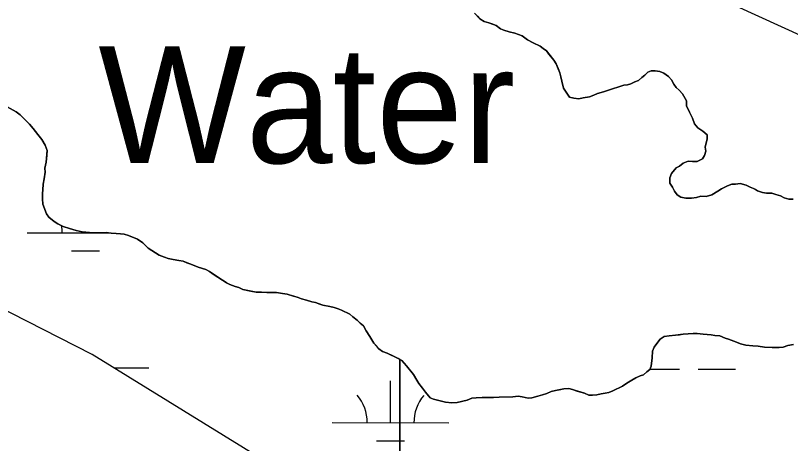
# Model space of a CAD drawing. Extents: x 3177385 to 3215275, y 903885 to 929304.
# Drawn here: x 3190944 to 3191607, y 920687 to 921054 of the extents above; entities that cross this region are included whole.
import ezdxf

# ---------------------------------------------------------------- set-up
doc = ezdxf.new("R2010")
doc.units = 0
for name, color, linetype in [('V-RIVR-IDEN', 7, 'Continuous'), ('V-SITE-VEGE', 7, 'Continuous'), ('V-TOPO-SHOR', 7, 'Continuous'), ('V-WETL-SWMP', 7, 'Continuous')]:
    doc.layers.add(name, color=color, linetype=linetype)

msp = doc.modelspace()

# ---------------------------------------------------------------- linework, layer by layer
at = {"layer": 'V-SITE-VEGE'}
for points in [[(3191336.77, 921055.55), (3191341.54, 921050.83), (3191345.04, 921048.63), (3191349.16, 921047.39), (3191355.5, 921045.21), (3191359, 921042.38), (3191361.86, 921041.13), (3191366.62, 921039.57), (3191371.37, 921038.65), (3191377.71, 921036.15), (3191382.16, 921032.69), (3191386.93, 921030.18), (3191392.96, 921027.37), (3191398.36, 921023.28), (3191404.74, 921015.41), (3191406.65, 921012.25), (3191408.58, 921008.15), (3191409.86, 921004.67), (3191410.83, 921001.19), (3191411.48, 920997.4), (3191413.1, 920991.39), (3191418.21, 920983.82), (3191422.01, 920982.89), (3191426.13, 920982.28), (3191429.92, 920983.25), (3191435.3, 920983.92), (3191442.25, 920986.81), (3191447.31, 920988.41), (3191450.78, 920989.38), (3191464.69, 920993.89), (3191467.85, 920994.23), (3191470.69, 920995.19), (3191474.17, 920996.8), (3191477.33, 920998.08), (3191480.16, 921000.63), (3191482.68, 921002.54), (3191485.2, 921005.09), (3191488.04, 921006.37), (3191491.53, 921006.39), (3191495.33, 921005.78), (3191498.82, 921004.21), (3191502.95, 921001.38), (3191505.5, 920998.55), (3191507.42, 920994.76), (3191509.34, 920991.92), (3191511.88, 920989.72), (3191514.75, 920986.57), (3191518.26, 920980.58), (3191518.28, 920976.46), (3191520.85, 920970.78), (3191523.41, 920965.73), (3191525.02, 920960.99), (3191527.89, 920957.52), (3191532.33, 920954.69), (3191535.83, 920951.55), (3191535.85, 920947.75), (3191535.24, 920944.58), (3191534.31, 920941.09), (3191534.96, 920937.62), (3191533.71, 920933.81), (3191531.83, 920930.95), (3191527.41, 920928.71), (3191523.29, 920928.69), (3191519.81, 920928.98), (3191515.39, 920927.38), (3191512.24, 920924.83), (3191509.4, 920923.23), (3191505.31, 920918.46), (3191504.06, 920914.65), (3191504.09, 920910.22), (3191506.32, 920906.75), (3191507.92, 920903.28)], [(3190968.75, 920913.91), (3190969.35, 920919.61), (3190969.34, 920923.09), (3190970.26, 920928.16), (3190971.15, 920937.98), (3190969.54, 920942.72), (3190966.67, 920947.45), (3190963.16, 920951.87), (3190959.33, 920956.91), (3190956.15, 920960.69), (3190948.19, 920968.56), (3190944.69, 920971.08), (3190934.22, 920977.03)], [(3191272.99, 919346.18), (3191272.99, 920759.33), (3191271.61, 920760.15), (3191262.08, 920764.53), (3191258.28, 920766.09), (3191255.1, 920768.29), (3191250.64, 920773.33), (3191247.44, 920779.01), (3191244.25, 920783.74), (3191242.01, 920788.16), (3191239.15, 920790.36), (3191236.6, 920792.88), (3191232.79, 920795.71), (3191230.24, 920797.91), (3191222.95, 920801.35), (3191216.92, 920803.85), (3191213.11, 920804.46), (3191207.09, 920805.7), (3191200.75, 920807.88), (3191197.58, 920808.49), (3191193.14, 920810.05), (3191188.7, 920811.29), (3191182.36, 920813.47), (3191182.04, 920813.47), (3191176.65, 920815.02), (3191172.53, 920815.64), (3191167.46, 920816.56), (3191159.23, 920816.51), (3191154.48, 920816.8), (3191150.05, 920816.78), (3191138.64, 920819.25), (3191135.15, 920820.81), (3191131.98, 920821.74), (3191127.54, 920823.3), (3191124.68, 920824.87), (3191123.41, 920825.81), (3191121.18, 920827.06), (3191110.06, 920834.6), (3191106.89, 920836.17), (3191100.55, 920838.35), (3191087.54, 920843.34), (3191083.74, 920843.95), (3191078.98, 920844.87), (3191074.86, 920845.8), (3191071.69, 920846.73), (3191066.93, 920848.61), (3191063.76, 920850.49), (3191057.72, 920854.57), (3191052.95, 920858.98), (3191048.5, 920862.12), (3191040.88, 920865.24), (3191037.08, 920866.49), (3191025.99, 920867.37), (3191021.56, 920867.98), (3191016.81, 920867.64), (3191010.48, 920867.6), (3191001.29, 920868.5), (3190995.9, 920869.74), (3190990.2, 920871.29), (3190984.81, 920873.16), (3190980.36, 920875.35), (3190977.19, 920877.24), (3190972.73, 920881.01), (3190970.5, 920883.85), (3190967.61, 920892.06), (3190967.26, 920896.81), (3190967.24, 920901.24), (3190967.54, 920904.41), (3190967.83, 920909.16), (3190968.75, 920913.91)], [(3191507.92, 920903.28), (3191510.16, 920900.12), (3191513.33, 920898.24), (3191517.77, 920897.32), (3191522.52, 920897.34), (3191526.95, 920898), (3191530.42, 920898.97), (3191535.18, 920898.68), (3191539.91, 920900.29), (3191544.96, 920903.16), (3191548.12, 920905.4), (3191553.48, 920907.96), (3191556.96, 920909.25), (3191560.12, 920909.27), (3191564.24, 920909.92), (3191569.31, 920908.36), (3191575.66, 920905.55), (3191577.25, 920904.61), (3191579.15, 920903.67), (3191583.27, 920902.11), (3191586.76, 920901.5), (3191591.19, 920901.52), (3191594.68, 920900.59), (3191598.8, 920899.35), (3191601.98, 920897.47), (3191605.78, 920896.54), (3191609.58, 920896.56)], [(3191591.6, 920769.51), (3191584.95, 920769.79), (3191579.57, 920770.71), (3191575.13, 920771.01), (3191569.12, 920771.61), (3191564.36, 920772.53), (3191561.19, 920774.1), (3191551.36, 920777.52), (3191546.91, 920779.4), (3191542.48, 920779.69), (3191539.31, 920780.31), (3191532.66, 920780.9), (3191527.27, 920781.51), (3191524.11, 920781.49), (3191515.57, 920780.81), (3191508.92, 920780.14), (3191499.12, 920778.82), (3191495.64, 920776.58), (3191490.62, 920769.91), (3191489.05, 920766.42), (3191488.77, 920760.72), (3191488.18, 920753.43), (3191486.93, 920750.58), (3191484.41, 920748.66), (3191481.57, 920746.11), (3191478.72, 920745.15), (3191474.94, 920743.55), (3191471.46, 920741.63), (3191467.36, 920739.07), (3191463.58, 920736.52), (3191455.37, 920732.36), (3191451.89, 920731.07), (3191441.46, 920729.12), (3191437.98, 920728.78), (3191434.81, 920728.76), (3191431, 920730.32), (3191417.69, 920734.36), (3191413.26, 920734.02), (3191406.3, 920732.72), (3191402.51, 920731.75), (3191398.71, 920730.14), (3191394.92, 920728.86), (3191391.13, 920727.89), (3191386.07, 920726.28), (3191382.91, 920726.26), (3191374.35, 920727.79), (3191369.61, 920727.14), (3191357.9, 920727.07), (3191353.15, 920726.73), (3191343.33, 920726.67), (3191334.48, 920725.99), (3191330.69, 920724.39), (3191322.15, 920722.44), (3191317.4, 920722.1), (3191312.02, 920722.7), (3191301.87, 920725.18), (3191299.02, 920726.43), (3191294.88, 920731.15), (3191292.33, 920734.62), (3191289.14, 920738.72), (3191287.54, 920741.56), (3191284.66, 920746.29), (3191278.61, 920753.86), (3191274.78, 920758.27), (3191272.99, 920759.33), (3191272.99, 919346.18)], [(3191609.95, 920772.15), (3191604.89, 920771.17), (3191601.1, 920769.88), (3191597.62, 920769.55), (3191591.6, 920769.51)]]:
    msp.add_lwpolyline(points, dxfattribs=at)
at = {"layer": 'V-TOPO-SHOR'}
for points in [[(3191336.77, 921055.55), (3191339.32, 921053.03), (3191341.54, 921050.83), (3191345.04, 921048.63), (3191349.16, 921047.39), (3191352.65, 921046.14), (3191355.5, 921045.21), (3191359, 921042.38), (3191361.86, 921041.13), (3191366.62, 921039.57), (3191371.37, 921038.65), (3191377.71, 921036.15), (3191382.16, 921032.69), (3191386.93, 921030.18), (3191392.96, 921027.37), (3191395.5, 921025.48), (3191398.36, 921023.28), (3191400.59, 921020.45), (3191404.74, 921015.41), (3191406.65, 921012.25), (3191408.58, 921008.15), (3191409.86, 921004.67), (3191410.83, 921001.19), (3191411.48, 920997.4), (3191413.1, 920991.39), (3191416.29, 920986.66), (3191418.21, 920983.82), (3191422.01, 920982.89), (3191426.13, 920982.28), (3191429.92, 920983.25), (3191435.3, 920983.92), (3191439.09, 920985.52), (3191442.25, 920986.81), (3191447.31, 920988.41), (3191450.78, 920989.38), (3191464.69, 920993.89)], [(3191464.69, 920993.89), (3191467.85, 920994.23), (3191470.69, 920995.19), (3191474.17, 920996.8), (3191477.33, 920998.08), (3191480.16, 921000.63), (3191482.68, 921002.54), (3191485.2, 921005.09), (3191488.04, 921006.37), (3191491.53, 921006.39), (3191495.33, 921005.78), (3191498.82, 921004.21), (3191502.95, 921001.38), (3191505.5, 920998.55), (3191507.42, 920994.76), (3191509.34, 920991.92), (3191511.88, 920989.72), (3191514.75, 920986.57), (3191518.26, 920980.58), (3191518.28, 920976.46), (3191520.85, 920970.78), (3191523.41, 920965.73), (3191525.02, 920960.99), (3191527.89, 920957.52), (3191532.33, 920954.69), (3191535.83, 920951.55), (3191535.85, 920947.75), (3191535.24, 920944.58), (3191534.31, 920941.09), (3191534.96, 920937.62), (3191533.71, 920933.81), (3191531.83, 920930.95), (3191527.41, 920928.71), (3191523.29, 920928.69), (3191519.81, 920928.98), (3191515.39, 920927.38), (3191512.24, 920924.83), (3191509.4, 920923.23), (3191505.31, 920918.46), (3191504.06, 920914.65), (3191504.09, 920910.54), (3191504.09, 920910.22), (3191506.32, 920906.75), (3191507.92, 920903.28), (3191510.16, 920900.12), (3191513.33, 920898.24), (3191517.77, 920897.32), (3191522.52, 920897.34), (3191526.95, 920898), (3191530.42, 920898.97), (3191535.18, 920898.68), (3191539.91, 920900.29), (3191544.96, 920903.16), (3191548.12, 920905.4), (3191553.48, 920907.96), (3191556.96, 920909.25), (3191560.12, 920909.26), (3191564.24, 920909.92), (3191569.31, 920908.36), (3191572.8, 920906.8), (3191575.66, 920905.55), (3191577.25, 920904.61), (3191579.15, 920903.67), (3191583.27, 920902.11), (3191586.76, 920901.5), (3191591.19, 920901.52), (3191594.68, 920900.59), (3191598.8, 920899.35), (3191601.98, 920897.47), (3191605.78, 920896.54), (3191609.58, 920896.56)], [(3190990.2, 920871.29), (3190984.81, 920873.16), (3190980.36, 920875.35), (3190977.19, 920877.24), (3190972.73, 920881.01), (3190970.5, 920883.85), (3190967.61, 920892.06), (3190967.26, 920896.81), (3190967.24, 920901.24), (3190967.54, 920904.41), (3190967.83, 920909.16), (3190968.75, 920913.91), (3190969.35, 920919.61), (3190969.34, 920923.09), (3190970.26, 920928.16), (3190970.86, 920934.18), (3190971.15, 920937.98), (3190969.54, 920942.72), (3190966.67, 920947.45), (3190963.16, 920951.87), (3190959.33, 920956.91), (3190956.15, 920960.69), (3190953.28, 920963.53), (3190950.42, 920966.36), (3190948.19, 920968.56), (3190944.69, 920971.08), (3190937.07, 920975.47)], [(3191406.3, 920732.72), (3191402.51, 920731.75), (3191398.71, 920730.14), (3191394.92, 920728.86), (3191391.13, 920727.89), (3191386.07, 920726.28), (3191382.91, 920726.26), (3191377.52, 920727.18), (3191374.35, 920727.79), (3191369.61, 920727.14), (3191363.59, 920727.1), (3191357.9, 920727.07), (3191353.15, 920726.73), (3191349.98, 920726.71), (3191343.33, 920726.67), (3191338.27, 920726.33), (3191334.48, 920725.99), (3191330.69, 920724.39), (3191322.15, 920722.44), (3191317.4, 920722.1), (3191312.02, 920722.7), (3191301.87, 920725.18), (3191299.02, 920726.43), (3191294.88, 920731.15), (3191292.33, 920734.62), (3191289.14, 920738.72), (3191287.54, 920741.56), (3191284.66, 920746.29), (3191278.61, 920753.86), (3191274.78, 920758.27), (3191271.61, 920760.15), (3191266.85, 920762.34), (3191262.08, 920764.53), (3191258.28, 920766.09), (3191255.1, 920768.29), (3191252.87, 920770.81), (3191250.64, 920773.33), (3191249.04, 920776.17), (3191247.44, 920779.01), (3191244.25, 920783.74), (3191242.01, 920788.16), (3191239.15, 920790.36), (3191236.6, 920792.88), (3191232.79, 920795.71), (3191230.24, 920797.91), (3191222.95, 920801.35), (3191220.09, 920802.6), (3191216.92, 920803.85), (3191213.11, 920804.46), (3191207.09, 920805.7), (3191203.6, 920806.94), (3191200.75, 920807.88), (3191197.58, 920808.49), (3191193.14, 920810.05), (3191188.7, 920811.29), (3191185.85, 920812.23), (3191182.36, 920813.47), (3191182.04, 920813.47), (3191176.65, 920815.02), (3191172.53, 920815.64), (3191167.46, 920816.56), (3191162.4, 920816.53), (3191159.23, 920816.51), (3191154.48, 920816.8), (3191150.05, 920816.78), (3191145.61, 920817.7), (3191138.64, 920819.25), (3191135.15, 920820.81), (3191131.98, 920821.74), (3191127.54, 920823.3), (3191124.68, 920824.87), (3191123.41, 920825.81), (3191121.18, 920827.06), (3191114.19, 920831.77), (3191110.06, 920834.6), (3191106.89, 920836.17), (3191100.55, 920838.35), (3191094.2, 920840.84), (3191090.71, 920842.09), (3191087.54, 920843.34), (3191083.74, 920843.95), (3191078.98, 920844.87), (3191074.86, 920845.8), (3191071.69, 920846.73), (3191066.93, 920848.61), (3191063.76, 920850.49), (3191057.72, 920854.57), (3191052.95, 920858.98), (3191048.5, 920862.12), (3191040.88, 920865.24), (3191037.08, 920866.49), (3191033.91, 920866.79), (3191030.11, 920867.08), (3191025.99, 920867.37), (3191021.56, 920867.98), (3191016.81, 920867.64), (3191013.64, 920867.62), (3191010.48, 920867.61), (3191001.29, 920868.5), (3190995.9, 920869.74), (3190990.2, 920871.29)], [(3191609.95, 920772.15), (3191604.89, 920771.17), (3191601.1, 920769.88), (3191597.62, 920769.55), (3191591.6, 920769.51), (3191584.95, 920769.79), (3191579.57, 920770.71), (3191575.13, 920771.01), (3191569.12, 920771.61), (3191564.36, 920772.53), (3191561.19, 920774.1), (3191554.21, 920776.59), (3191551.36, 920777.52), (3191546.91, 920779.4), (3191542.48, 920779.69), (3191539.31, 920780.31), (3191532.66, 920780.9), (3191527.27, 920781.51), (3191524.11, 920781.49), (3191515.57, 920780.81), (3191512.4, 920780.47), (3191508.92, 920780.14), (3191503.54, 920779.48), (3191499.12, 920778.82), (3191495.64, 920776.58), (3191493.76, 920774.04), (3191490.62, 920769.91), (3191489.05, 920766.42), (3191488.77, 920760.72), (3191488.18, 920753.43), (3191486.93, 920750.58), (3191484.4, 920748.66), (3191481.57, 920746.11), (3191478.72, 920745.15), (3191474.94, 920743.55), (3191471.46, 920741.63), (3191467.36, 920739.07), (3191463.58, 920736.52), (3191455.37, 920732.36), (3191451.89, 920731.07), (3191448.73, 920730.42), (3191445.25, 920729.77), (3191441.46, 920729.12), (3191437.98, 920728.78), (3191434.81, 920728.76), (3191431, 920730.32), (3191427.83, 920731.26), (3191424.66, 920732.19), (3191420.86, 920733.43), (3191417.69, 920734.36), (3191413.26, 920734.02), (3191409.46, 920733.37), (3191406.3, 920732.72)]]:
    msp.add_lwpolyline(points, dxfattribs=at)
at = {"layer": 'V-WETL-SWMP'}
for p, q in [((3190953.99, 920867.68), (3191024.98, 920867.51)), ((3191003.99, 920867.56), (3191003.99, 920868.24)), ((3190991.95, 920852.16), (3191015.95, 920852.1)), ((3191028.27, 920752.07), (3191058.31, 920752)), ((3191487.11, 920751.01), (3191512.22, 920750.95)), ((3191528.22, 920750.91), (3191560.22, 920750.84)), ((3191265.05, 920705.09), (3191265.13, 920741.09)), ((3191215.05, 920705.21), (3191315.04, 920704.98)), ((3191253.01, 920689.69), (3191277.01, 920689.63))]:
    msp.add_line(p, q, dxfattribs=at)
for points in [[(3190567.13, 921779.35), (3190751.39, 921699.21), (3190928.85, 921610.61), (3191065.68, 921535.48), (3191152.63, 921528.04), (3191225.08, 921475.75), (3191270.4, 921372.22), (3191296.43, 921232.77), (3191375.43, 921135.22), (3191544.34, 921069.74), (3191761.37, 920970.29), (3191894.38, 920919.38), (3192010.78, 920823.07), (3192153.62, 920707.95), (3192122.9, 920639.3), (3191974.76, 920564.77), (3191913.65, 920466.47), (3191744.16, 920443.44), (3191532.8, 920468.13), (3191374.57, 920505.21), (3191217.43, 920635.54), (3191009.74, 920763.49), (3190773.64, 920883.91), (3190556.06, 920987.58)], [(3191435.3, 920983.92), (3191429.92, 920983.25), (3191426.13, 920982.28), (3191422.01, 920982.89), (3191418.21, 920983.82), (3191413.1, 920991.39), (3191411.48, 920997.4), (3191410.83, 921001.19), (3191409.86, 921004.67), (3191408.58, 921008.14), (3191406.65, 921012.25), (3191404.74, 921015.4), (3191400.59, 921020.45), (3191398.36, 921023.28), (3191395.5, 921025.48), (3191392.96, 921027.37), (3191386.93, 921030.18), (3191382.17, 921032.69), (3191377.71, 921036.15), (3191371.37, 921038.65), (3191366.62, 921039.57), (3191361.86, 921041.13), (3191359, 921042.38), (3191355.5, 921045.21), (3191352.65, 921046.14), (3191349.16, 921047.39), (3191345.04, 921048.63), (3191341.54, 921050.83), (3191336.77, 921055.55)], [(3191505.5, 920998.55), (3191502.95, 921001.39), (3191498.82, 921004.21), (3191495.33, 921005.78), (3191491.53, 921006.39), (3191488.04, 921006.37), (3191485.2, 921005.09), (3191482.68, 921002.54), (3191480.16, 921000.63), (3191477.33, 920998.08), (3191474.17, 920996.79), (3191470.69, 920995.19), (3191467.85, 920994.23), (3191464.69, 920993.89), (3191450.78, 920989.38), (3191447.31, 920988.42), (3191442.25, 920986.8), (3191439.09, 920985.52), (3191435.3, 920983.92)], [(3191609.58, 920896.56), (3191605.78, 920896.54), (3191601.98, 920897.47), (3191598.8, 920899.35), (3191594.68, 920900.59), (3191591.19, 920901.52), (3191586.76, 920901.5), (3191583.27, 920902.11), (3191579.15, 920903.67), (3191577.25, 920904.61), (3191575.66, 920905.55), (3191572.8, 920906.8), (3191569.31, 920908.36), (3191564.24, 920909.92), (3191560.12, 920909.26), (3191556.96, 920909.25), (3191553.48, 920907.96), (3191548.12, 920905.4), (3191544.96, 920903.17), (3191539.91, 920900.29), (3191535.17, 920898.68), (3191530.42, 920898.97), (3191526.95, 920898), (3191522.52, 920897.34), (3191517.77, 920897.32), (3191513.33, 920898.24), (3191510.16, 920900.12), (3191507.92, 920903.28), (3191506.32, 920906.75), (3191504.09, 920910.22), (3191504.06, 920914.65), (3191505.31, 920918.46), (3191509.4, 920923.23), (3191512.24, 920924.83), (3191515.39, 920927.38), (3191519.81, 920928.98), (3191523.3, 920928.69), (3191527.41, 920928.71), (3191531.83, 920930.95), (3191533.71, 920933.81), (3191534.96, 920937.62), (3191534.31, 920941.09), (3191535.24, 920944.58), (3191535.85, 920947.75), (3191535.83, 920951.55), (3191532.33, 920954.7), (3191527.89, 920957.52), (3191525.02, 920960.99), (3191523.41, 920965.73), (3191520.85, 920970.78), (3191518.28, 920976.46), (3191518.26, 920980.58), (3191514.75, 920986.57), (3191511.88, 920989.72), (3191509.33, 920991.92), (3191507.42, 920994.76), (3191505.5, 920998.55)], [(3190937.07, 920975.47), (3190944.69, 920971.08), (3190948.19, 920968.56), (3190956.15, 920960.69), (3190959.33, 920956.91), (3190963.16, 920951.87), (3190966.67, 920947.46), (3190969.54, 920942.72), (3190971.15, 920937.98), (3190970.86, 920934.18), (3190970.26, 920928.16), (3190969.33, 920923.09), (3190969.35, 920919.61), (3190968.75, 920913.91), (3190967.83, 920909.16), (3190967.54, 920904.41), (3190967.24, 920901.24), (3190967.26, 920896.81), (3190967.61, 920892.06), (3190970.5, 920883.85), (3190972.73, 920881.01), (3190977.19, 920877.24), (3190980.36, 920875.35), (3190984.81, 920873.16), (3190990.2, 920871.29), (3190995.9, 920869.74), (3191001.29, 920868.5), (3191010.48, 920867.61), (3191016.81, 920867.64), (3191021.56, 920867.98), (3191025.99, 920867.37), (3191030.11, 920867.08), (3191033.91, 920866.79), (3191037.08, 920866.49), (3191040.88, 920865.24), (3191048.5, 920862.12), (3191052.95, 920858.98), (3191057.72, 920854.57), (3191063.76, 920850.49), (3191066.93, 920848.61), (3191071.69, 920846.73), (3191074.86, 920845.8), (3191078.98, 920844.87), (3191083.74, 920843.95), (3191087.54, 920843.34), (3191090.71, 920842.09), (3191094.2, 920840.84), (3191100.55, 920838.35), (3191106.89, 920836.17), (3191110.06, 920834.6), (3191114.19, 920831.77), (3191121.18, 920827.06), (3191123.41, 920825.81), (3191124.68, 920824.87), (3191127.54, 920823.3), (3191131.98, 920821.74), (3191135.15, 920820.81), (3191138.64, 920819.25), (3191145.61, 920817.7), (3191150.05, 920816.78), (3191154.48, 920816.8), (3191159.23, 920816.51), (3191167.46, 920816.56), (3191172.53, 920815.63), (3191176.65, 920815.02), (3191182.04, 920813.47), (3191182.36, 920813.47), (3191185.85, 920812.23), (3191188.7, 920811.29), (3191193.14, 920810.05), (3191197.58, 920808.49), (3191200.75, 920807.88), (3191203.6, 920806.94), (3191207.09, 920805.7), (3191213.11, 920804.46), (3191216.92, 920803.85), (3191220.09, 920802.6), (3191222.94, 920801.35), (3191230.24, 920797.91), (3191232.79, 920795.71), (3191236.6, 920792.88), (3191239.15, 920790.36), (3191242.01, 920788.16), (3191244.25, 920783.74), (3191247.44, 920779.01), (3191250.64, 920773.33), (3191255.1, 920768.29), (3191258.28, 920766.09), (3191262.09, 920764.53), (3191271.61, 920760.15), (3191274.78, 920758.27), (3191278.61, 920753.86), (3191284.66, 920746.29), (3191287.54, 920741.56), (3191289.14, 920738.72), (3191292.32, 920734.62), (3191294.88, 920731.15), (3191299.02, 920726.43), (3191301.87, 920725.18), (3191312.02, 920722.7)], [(3191312.02, 920722.7), (3191317.4, 920722.1), (3191322.15, 920722.44), (3191330.69, 920724.39), (3191334.48, 920725.99), (3191338.27, 920726.33), (3191343.34, 920726.67), (3191353.15, 920726.73), (3191357.9, 920727.07), (3191369.61, 920727.13), (3191374.35, 920727.79), (3191377.52, 920727.18), (3191382.91, 920726.26), (3191386.07, 920726.28), (3191391.13, 920727.89), (3191394.92, 920728.86), (3191398.72, 920730.14), (3191402.51, 920731.75), (3191406.3, 920732.72), (3191409.46, 920733.37), (3191413.26, 920734.02), (3191417.69, 920734.36), (3191420.86, 920733.43), (3191424.66, 920732.19), (3191431, 920730.32), (3191434.81, 920728.76), (3191437.98, 920728.78), (3191441.46, 920729.11), (3191445.25, 920729.77), (3191448.73, 920730.42), (3191451.89, 920731.07), (3191455.37, 920732.36), (3191463.58, 920736.52), (3191467.36, 920739.07), (3191471.46, 920741.63), (3191474.93, 920743.55), (3191478.72, 920745.15), (3191481.57, 920746.11), (3191484.4, 920748.66), (3191486.93, 920750.58), (3191488.18, 920753.43), (3191488.77, 920760.72), (3191489.05, 920766.42), (3191490.62, 920769.91), (3191493.76, 920774.04), (3191495.65, 920776.58), (3191499.12, 920778.82), (3191503.54, 920779.48), (3191508.92, 920780.14), (3191512.4, 920780.47), (3191515.57, 920780.81), (3191524.11, 920781.49), (3191527.27, 920781.51), (3191532.66, 920780.9), (3191539.31, 920780.31), (3191542.48, 920779.69), (3191546.91, 920779.4), (3191551.36, 920777.52), (3191554.21, 920776.59), (3191561.19, 920774.1), (3191564.36, 920772.53), (3191569.12, 920771.61), (3191575.13, 920771.01), (3191579.57, 920770.71), (3191584.95, 920769.79), (3191591.6, 920769.51), (3191597.62, 920769.55), (3191601.1, 920769.88), (3191604.89, 920771.17), (3191609.95, 920772.15)]]:
    msp.add_lwpolyline(points, dxfattribs=at)
for centre, start, end in [((3190948.74, 920868.17), 359.09484, 9.17536), ((3191059.23, 920867.91), 180.42126, 180.6385), ((3191209.8, 920705.7), 359.09484, 40.6385), ((3191320.29, 920705.44), 139.09484, 180.6385)]:
    msp.add_arc(centre, 35.25, start, end, dxfattribs=at)

# ---------------------------------------------------------------- texts
at = {"layer": 'V-RIVR-IDEN'}
msp.add_text('Water', height=100, dxfattribs=at).set_placement((3191015.01, 920927.3))

doc.saveas('drawing.dxf')
